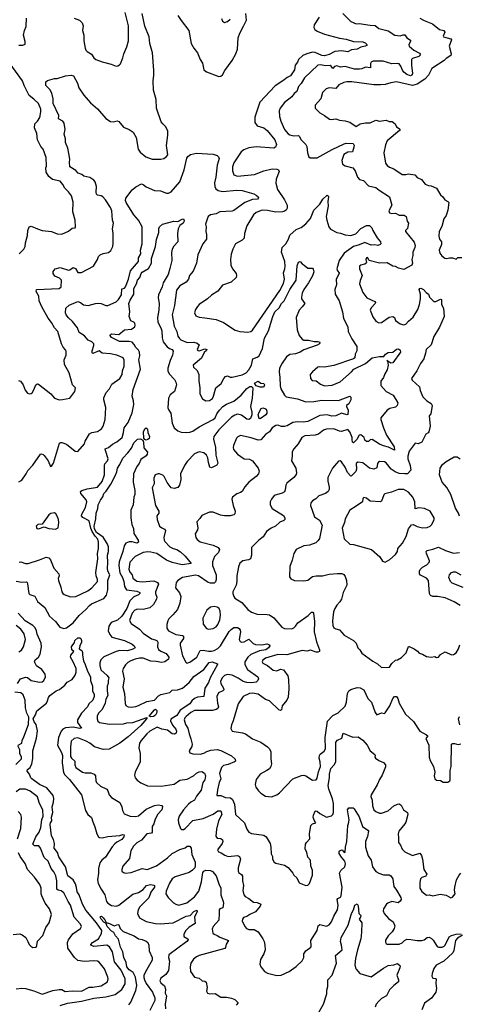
# Model space of a CAD drawing. Extents: x 1690054 to 1842981, y 782881 to 914114.
# Tile 634 of 656: x 1800333 to 1805038, y 886014 to 896539. Entities that reach past the tile are written whole.
import ezdxf

# ---------------------------------------------------------------- set-up
doc = ezdxf.new("R2010")
doc.units = 0

msp = doc.modelspace()

# ---------------------------------------------------------------- linework, layer by layer
at = {"layer": '0CON10XD'}
for points in [[(1800325, 896268), (1800365, 896268), (1800391, 896279), (1800392, 896305), (1800373, 896375), (1800384, 896425), (1800401, 896465), (1800405, 896555)], [(1800631, 895891), (1800705, 895910), (1800735, 895911), (1800825, 895939), (1800885, 895947), (1800910, 895940), (1800951, 895861), (1800965, 895810), (1801021, 895731), (1801091, 895651), (1801164, 895585), (1801255, 895484), (1801305, 895452), (1801335, 895449), (1801375, 895457), (1801395, 895452), (1801445, 895390), (1801505, 895366), (1801547, 895337), (1801580, 895280), (1801600, 895155), (1801621, 895125), (1801682, 895072), (1801752, 895048), (1801845, 895048), (1801876, 895054), (1801904, 895076), (1801917, 895095), (1801903, 895193), (1801919, 895305), (1801917, 895347), (1801897, 895395), (1801864, 895425), (1801848, 895448), (1801798, 895595), (1801793, 895685), (1801765, 895785), (1801760, 895885), (1801770, 895945), (1801770, 895995), (1801754, 896184), (1801724, 896284), (1801720, 896355), (1801671, 896471), (1801645, 896605)], [(1800915, 896554), (1800974, 896534), (1801003, 896505), (1801014, 896475), (1801006, 896425), (1801018, 896375), (1801019, 896315), (1801032, 896235), (1801041, 896215), (1801055, 896199), (1801100, 896170), (1801125, 896133), (1801147, 896115), (1801215, 896089), (1801312, 896065), (1801365, 896044), (1801384, 896046), (1801402, 896058), (1801412, 896068), (1801437, 896133), (1801446, 896174), (1801479, 896251), (1801498, 896315), (1801497, 896475), (1801461, 896615)], [(1802026, 896585), (1802060, 896530), (1802144, 896424), (1802169, 896285), (1802195, 896236), (1802236, 896185), (1802264, 896114), (1802288, 896075), (1802302, 896005), (1802332, 895982), (1802465, 895931), (1802485, 895934), (1802505, 895951), (1802528, 895995), (1802605, 896104), (1802646, 896175), (1802662, 896225), (1802671, 896345), (1802689, 896395), (1802729, 896471), (1802760, 896535), (1802754, 896605)], [(1803536, 896565), (1803484, 896485), (1803479, 896455), (1803491, 896435), (1803516, 896415), (1803593, 896383), (1803755, 896343), (1803825, 896332), (1803905, 896308), (1804005, 896302), (1804031, 896291), (1804047, 896273), (1804048, 896265), (1804031, 896255), (1803985, 896245), (1803945, 896224), (1803885, 896217), (1803845, 896196), (1803775, 896207), (1803705, 896198), (1803645, 896169), (1803596, 896154), (1803565, 896156), (1803495, 896187), (1803465, 896192), (1803405, 896176), (1803364, 896155), (1803318, 896115), (1803306, 896084), (1803282, 896055), (1803273, 896005), (1803230, 895940), (1803195, 895922), (1803158, 895892), (1803067, 895833), (1802904, 895656), (1802851, 895499), (1802850, 895440), (1802876, 895405), (1802945, 895385), (1802981, 895355), (1803064, 895255), (1803080, 895205), (1803072, 895178), (1803053, 895167), (1802865, 895181), (1802785, 895169), (1802731, 895149), (1802703, 895127), (1802625, 895010), (1802612, 894965), (1802609, 894925), (1802625, 894880), (1802665, 894866), (1802845, 894885), (1802945, 894922), (1803035, 894946), (1803083, 894943), (1803103, 894935), (1803111, 894915), (1803076, 894835), (1803073, 894793), (1803093, 894725), (1803168, 894615), (1803195, 894555), (1803195, 894525), (1803186, 894505), (1803165, 894491), (1803145, 894486), (1803075, 894482), (1802985, 894500), (1802928, 894502), (1802863, 894477), (1802834, 894455), (1802764, 894335), (1802738, 894255), (1802734, 894205), (1802715, 894182), (1802643, 894145), (1802614, 894085), (1802597, 894033), (1802588, 893975), (1802592, 893915), (1802610, 893875), (1802651, 893825), (1802654, 893805), (1802648, 893785), (1802595, 893734), (1802505, 893700), (1802455, 893639), (1802387, 893595), (1802344, 893556), (1802253, 893495), (1802234, 893475), (1802215, 893442), (1802204, 893405), (1802218, 893375), (1802255, 893360), (1802315, 893351), (1802435, 893336), (1802515, 893304), (1802640, 893220), (1802690, 893205), (1802775, 893199), (1802805, 893206), (1802825, 893219), (1803115, 893645), (1803155, 893720), (1803166, 893765), (1803157, 893835), (1803171, 893875), (1803174, 893904), (1803170, 893955), (1803136, 894055), (1803142, 894105), (1803182, 894145), (1803210, 894195), (1803224, 894235), (1803291, 894295), (1803345, 894318), (1803394, 894356), (1803446, 894415), (1803479, 894505), (1803544, 894566), (1803578, 894622), (1803625, 894663), (1803635, 894658), (1803637, 894647), (1803631, 894595), (1803633, 894545), (1803613, 894435), (1803619, 894395), (1803641, 894325), (1803660, 894300), (1803725, 894264), (1803767, 894257), (1803815, 894239), (1803875, 894232), (1803929, 894251), (1803985, 894306), (1804045, 894341), (1804075, 894340), (1804101, 894315), (1804111, 894285), (1804157, 894207), (1804194, 894165), (1804198, 894145), (1804192, 894138), (1804165, 894127), (1804135, 894132), (1804095, 894129), (1804025, 894159), (1803965, 894131), (1803905, 894114), (1803804, 894045), (1803750, 893965), (1803727, 893875), (1803733, 893855), (1803753, 893835), (1803753, 893825), (1803720, 893765), (1803724, 893705), (1803704, 893654), (1803708, 893605), (1803751, 893535), (1803787, 893415), (1803798, 893345), (1803843, 893255), (1803848, 893205), (1803887, 893127), (1803940, 893045), (1803942, 892998), (1803924, 892965), (1803918, 892925), (1803906, 892914), (1803693, 892843), (1803595, 892824), (1803545, 892830), (1803525, 892824), (1803465, 892776), (1803440, 892745), (1803444, 892705), (1803464, 892684), (1803505, 892679), (1803553, 892643), (1803595, 892627), (1803675, 892631), (1803761, 892669), (1803885, 892776), (1803907, 892803), (1804032, 892865), (1804105, 892924), (1804185, 892939), (1804230, 892940), (1804248, 892965), (1804275, 892982), (1804325, 892986), (1804365, 893016), (1804385, 893020), (1804406, 893006), (1804408, 892985), (1804325, 892873), (1804305, 892869), (1804263, 892897), (1804270, 892890), (1804276, 892845), (1804265, 892796), (1804240, 892755), (1804225, 892715), (1804198, 892675), (1804199, 892629), (1804255, 892566), (1804330, 892525), (1804379, 892445), (1804371, 892415), (1804355, 892397), (1804295, 892384), (1804266, 892365), (1804199, 892285), (1804199, 892265), (1804225, 892175), (1804258, 892098), (1804342, 891975), (1804345, 891937), (1804279, 891969), (1804225, 891983), (1804185, 892002), (1804105, 892051), (1804085, 892049), (1804065, 892029), (1804045, 892031), (1804028, 892045), (1804019, 892075), (1803985, 892101), (1803965, 892099), (1803939, 892051), (1803905, 892017), (1803893, 892023), (1803891, 892051), (1803890, 892075), (1803867, 892135), (1803845, 892159), (1803775, 892139), (1803755, 892142), (1803695, 892166), (1803615, 892162), (1803585, 892150), (1803532, 892108), (1803495, 892099), (1803385, 892091), (1803351, 892075), (1803314, 892005), (1803265, 891952), (1803249, 891921), (1803250, 891875), (1803240, 891825), (1803289, 891745), (1803296, 891695), (1803292, 891678), (1803265, 891646), (1803192, 891585), (1803180, 891565), (1803174, 891515), (1803165, 891492), (1803142, 891478), (1803057, 891453), (1803026, 891415), (1803014, 891385), (1803013, 891355), (1803034, 891315), (1803155, 891239), (1803171, 891215), (1803170, 891195), (1803159, 891185), (1803115, 891169), (1803072, 891125), (1803025, 891104), (1802975, 891068), (1802940, 891010), (1802891, 890975), (1802814, 890896), (1802813, 890815), (1802802, 890778), (1802783, 890767), (1802722, 890755), (1802690, 890730), (1802675, 890690), (1802656, 890595), (1802656, 890534), (1802649, 890495), (1802614, 890425), (1802614, 890406), (1802625, 890372), (1802637, 890357), (1802709, 890309), (1802775, 890234), (1802813, 890205), (1802875, 890184), (1802983, 890183), (1803007, 890177), (1803054, 890144), (1803137, 890047), (1803165, 890032), (1803245, 890028), (1803265, 890038), (1803283, 890057), (1803309, 890091), (1803420, 890170), (1803455, 890206), (1803470, 890205), (1803476, 890195), (1803487, 890105), (1803485, 889995), (1803509, 889889), (1803540, 889805), (1803540, 889785), (1803525, 889778), (1803505, 889780), (1803445, 889800), (1803405, 889791), (1803355, 889796), (1803190, 889750), (1803095, 889752), (1802965, 889716), (1802935, 889692), (1802928, 889675), (1802935, 889662), (1802984, 889635), (1803046, 889586), (1803085, 889579), (1803125, 889596), (1803155, 889588), (1803201, 889525), (1803209, 889485)], [(1802491, 896551), (1802505, 896522), (1802525, 896508), (1802555, 896519), (1802585, 896544)], [(1803791, 896605), (1803875, 896519), (1803935, 896496), (1803965, 896499), (1804085, 896482), (1804136, 896476), (1804175, 896446), (1804275, 896422), (1804346, 896375), (1804405, 896367), (1804435, 896378), (1804455, 896378), (1804477, 896347), (1804515, 896322), (1804515, 896308), (1804498, 896275), (1804502, 896255), (1804551, 896215), (1804610, 896180), (1804622, 896165), (1804604, 896145), (1804538, 896125), (1804527, 896115), (1804525, 896055), (1804536, 895965), (1804528, 895945), (1804515, 895940), (1804475, 895955), (1804445, 895978), (1804429, 895999), (1804413, 896043), (1804395, 896069), (1804375, 896072), (1804316, 896066), (1804222, 896095), (1804115, 896097), (1804095, 896085), (1804088, 896072), (1804086, 896025), (1804035, 896033), (1803995, 896014), (1803971, 896011), (1803915, 896012), (1803815, 896040), (1803765, 896031), (1803725, 896045), (1803702, 896038), (1803685, 896016), (1803665, 896044), (1803655, 896048), (1803605, 896047), (1803553, 896057), (1803525, 896054), (1803382, 895918), (1803345, 895856), (1803317, 895825), (1803297, 895773), (1803269, 895751), (1803244, 895715), (1803166, 895655), (1803119, 895595), (1803110, 895565), (1803114, 895505), (1803126, 895455), (1803166, 895365), (1803205, 895320), (1803225, 895307), (1803265, 895298), (1803315, 895301), (1803325, 895293), (1803346, 895255), (1803394, 895205), (1803404, 895185), (1803414, 895115), (1803428, 895075), (1803442, 895062), (1803515, 895064), (1803678, 895152), (1803805, 895212), (1803825, 895218), (1803900, 895215), (1803911, 895195), (1803910, 895175), (1803893, 895127), (1803845, 895124), (1803800, 895100), (1803781, 895035), (1803789, 894995), (1803816, 894976), (1803897, 894957), (1803923, 894923), (1803947, 894857), (1803970, 894830), (1804011, 894821), (1804065, 894763), (1804145, 894746), (1804178, 894718), (1804291, 894645), (1804314, 894555), (1804282, 894495), (1804291, 894475), (1804315, 894466), (1804355, 894470), (1804395, 894450), (1804449, 894449), (1804470, 894435), (1804480, 894385), (1804494, 894365), (1804482, 894309), (1804460, 894285), (1804460, 894275), (1804555, 894160), (1804565, 894125), (1804563, 894105), (1804541, 894055), (1804541, 894019), (1804529, 893975), (1804536, 893935), (1804530, 893915), (1804445, 893868), (1804385, 893884), (1804355, 893902), (1804325, 893906), (1804265, 893939), (1804185, 893938), (1804074, 893964), (1804055, 893996), (1804045, 893993), (1804036, 893975), (1804043, 893945), (1804040, 893935), (1804028, 893925), (1803985, 893916), (1803971, 893905), (1803968, 893875), (1803997, 893805), (1803977, 893753), (1803971, 893715), (1804006, 893625), (1804047, 893567), (1804132, 893528), (1804140, 893515), (1804136, 893505), (1804095, 893459), (1804084, 893435), (1804112, 893362), (1804145, 893316), (1804175, 893300), (1804205, 893302), (1804285, 893360), (1804325, 893368), (1804345, 893355), (1804355, 893325), (1804405, 893287), (1804445, 893279), (1804466, 893284), (1804493, 893317), (1804545, 893359), (1804595, 893443), (1804613, 893495), (1804622, 893555), (1804622, 893605), (1804608, 893655), (1804614, 893666), (1804625, 893670), (1804655, 893654), (1804682, 893622), (1804707, 893605), (1804720, 893575), (1804765, 893527), (1804785, 893527), (1804835, 893552), (1804845, 893550), (1804848, 893495), (1804868, 893455), (1804876, 893365), (1804826, 893254), (1804765, 893153), (1804736, 893064), (1804681, 893015), (1804676, 892975), (1804657, 892915), (1804622, 892865), (1804584, 892786), (1804526, 892705), (1804533, 892685), (1804612, 892615), (1804619, 892575), (1804648, 892508), (1804691, 892465), (1804735, 892435), (1804748, 892415), (1804734, 892326), (1804714, 892305), (1804724, 892195), (1804711, 892135), (1804705, 892122), (1804680, 892110), (1804636, 892024), (1804596, 892004), (1804565, 892012), (1804502, 891928), (1804487, 891875), (1804485, 891845), (1804510, 891775), (1804519, 891725), (1804484, 891686), (1804455, 891684), (1804395, 891689), (1804350, 891705), (1804309, 891735), (1804255, 891801), (1804235, 891814), (1804185, 891816), (1804171, 891809), (1804163, 891797), (1804155, 891749), (1804124, 891736), (1804076, 891746), (1804005, 891803), (1803952, 891808), (1803935, 891795), (1803937, 891735), (1803931, 891709), (1803885, 891662), (1803875, 891661), (1803840, 891700), (1803815, 891756), (1803775, 891812), (1803764, 891824), (1803745, 891822), (1803679, 891745), (1803632, 891645), (1803629, 891605), (1803644, 891544), (1803643, 891517), (1803635, 891496), (1803607, 891473), (1803535, 891451), (1803502, 891418), (1803465, 891397), (1803447, 891375), (1803444, 891345), (1803489, 891225), (1803540, 891190), (1803569, 891135), (1803542, 890995), (1803528, 890971), (1803501, 890949), (1803435, 890924), (1803374, 890916), (1803290, 890875), (1803267, 890835), (1803249, 890761), (1803224, 890695), (1803221, 890585), (1803235, 890563), (1803274, 890544), (1803375, 890540), (1803415, 890550), (1803465, 890587), (1803504, 890596), (1803575, 890594), (1803645, 890612), (1803735, 890620), (1803779, 890619), (1803800, 890610), (1803815, 890588), (1803830, 890545), (1803832, 890495), (1803794, 890415), (1803776, 890345), (1803759, 890315), (1803725, 890280), (1803704, 890245), (1803692, 890208), (1803680, 890115), (1803684, 890065), (1803695, 890038), (1803715, 890027), (1803757, 890017), (1803805, 889959), (1803905, 889902), (1803932, 889875), (1803952, 889825), (1803972, 889805), (1803995, 889768), (1804111, 889681), (1804161, 889655), (1804205, 889616), (1804290, 889620), (1804315, 889656), (1804355, 889692), (1804375, 889696), (1804418, 889722), (1804467, 889773), (1804495, 889838), (1804501, 889839), (1804555, 889816), (1804590, 889790), (1804607, 889767), (1804645, 889759), (1804685, 889733), (1804735, 889726), (1804775, 889731), (1804795, 889721), (1804814, 889726), (1804835, 889752), (1804885, 889781), (1804955, 889751), (1804975, 889753), (1805005, 889772), (1805028, 889815), (1805042, 889858)], [(1804615, 896554), (1804661, 896531), (1804749, 896495), (1804825, 896434), (1804873, 896423), (1804884, 896405), (1804863, 896365), (1804867, 896357), (1804945, 896336), (1804952, 896325), (1804927, 896255), (1804951, 896175), (1804946, 896155), (1804896, 896125), (1804876, 896104), (1804742, 896018), (1804709, 895945), (1804668, 895905), (1804585, 895850), (1804535, 895836), (1804366, 895874), (1804305, 895866), (1804245, 895846), (1804195, 895842), (1804123, 895843), (1803886, 895874), (1803835, 895875), (1803802, 895868), (1803748, 895842), (1803715, 895804), (1803645, 895812), (1803611, 895799), (1803575, 895760), (1803554, 895695), (1803496, 895625), (1803495, 895592), (1803544, 895544), (1803596, 895516), (1803648, 895475), (1803665, 895471), (1803715, 895479), (1803755, 895466), (1803815, 895459), (1803865, 895444), (1803935, 895399), (1803975, 895425), (1804035, 895438), (1804085, 895436), (1804145, 895464), (1804185, 895453), (1804254, 895464), (1804285, 895450), (1804320, 895450), (1804350, 895425), (1804364, 895395), (1804395, 895378), (1804403, 895365), (1804399, 895355), (1804266, 895245), (1804248, 895202), (1804229, 895115), (1804247, 895005), (1804265, 894980), (1804292, 894962), (1804335, 894946), (1804425, 894886), (1804465, 894884), (1804495, 894892), (1804560, 894880), (1804585, 894854), (1804631, 894831), (1804672, 894782), (1804707, 894767), (1804735, 894764), (1804795, 894737), (1804836, 894666), (1804862, 894645), (1804882, 894615), (1804916, 894596), (1804924, 894585), (1804916, 894505), (1804896, 894445), (1804872, 894409), (1804850, 894330), (1804820, 894275), (1804819, 894225), (1804824, 894195), (1804846, 894164), (1804846, 894135), (1804822, 894075), (1804828, 894045), (1804851, 894015), (1804882, 893992), (1804905, 893988), (1804933, 893993), (1804965, 893993), (1805005, 893978), (1805023, 893997), (1805065, 893999)], [(1800327, 894035), (1800378, 894085), (1800391, 894115), (1800396, 894155), (1800416, 894234), (1800421, 894285), (1800436, 894324), (1800455, 894334), (1800525, 894305), (1800575, 894286), (1800675, 894274), (1800735, 894251), (1800785, 894247), (1800855, 894279), (1800895, 894310), (1800925, 894313), (1800930, 894325), (1800926, 894395), (1800903, 894485), (1800905, 894590), (1800886, 894655), (1800855, 894699), (1800815, 894737), (1800796, 894776), (1800765, 894812), (1800685, 894831), (1800644, 894864), (1800615, 894910), (1800613, 894955), (1800620, 894975), (1800616, 895065), (1800584, 895154), (1800560, 895185), (1800524, 895254), (1800516, 895324), (1800492, 895385), (1800495, 895425), (1800524, 895455), (1800548, 895495), (1800561, 895555), (1800558, 895582), (1800535, 895644), (1800485, 895691), (1800435, 895728), (1800381, 895835), (1800364, 895885), (1800185, 896131)], [(1800322, 892682), (1800343, 892675), (1800370, 892635), (1800390, 892580), (1800415, 892548), (1800435, 892540), (1800457, 892543), (1800465, 892550), (1800486, 892584), (1800505, 892638), (1800524, 892646), (1800535, 892643), (1800665, 892540), (1800706, 892495), (1800755, 892476), (1800792, 892478), (1800868, 892495), (1800922, 892565), (1800930, 892605), (1800898, 892638), (1800864, 892765), (1800811, 892855), (1800809, 892905), (1800832, 892955), (1800830, 892995), (1800822, 893012), (1800798, 893038), (1800780, 893075), (1800741, 893205), (1800707, 893247), (1800675, 893303), (1800638, 893348), (1800569, 893469), (1800540, 893535), (1800537, 893585), (1800509, 893635), (1800513, 893655), (1800755, 893666), (1800777, 893683), (1800780, 893755), (1800758, 893775), (1800709, 893799), (1800691, 893825), (1800691, 893849), (1800711, 893875), (1800765, 893890), (1800855, 893862), (1800868, 893865), (1800905, 893891), (1800929, 893879), (1800955, 893838), (1800995, 893838), (1801124, 893905), (1801166, 893975), (1801175, 894007), (1801195, 894026), (1801225, 894040), (1801285, 894052), (1801308, 894072), (1801328, 894115), (1801334, 894146), (1801334, 894255), (1801326, 894305), (1801338, 894365), (1801326, 894396), (1801318, 894495), (1801305, 894533), (1801252, 894615), (1801224, 894645), (1801205, 894658), (1801165, 894663), (1801155, 894674), (1801151, 894695), (1801155, 894755), (1801139, 894805), (1801126, 894825), (1801085, 894852), (1801019, 894865), (1800997, 894885), (1800960, 894900), (1800935, 894926), (1800868, 894965), (1800865, 895015), (1800870, 895045), (1800863, 895093), (1800848, 895165), (1800823, 895225), (1800822, 895265), (1800810, 895315), (1800819, 895365), (1800808, 895435), (1800795, 895455), (1800749, 895479), (1800753, 895515), (1800692, 895642), (1800693, 895695), (1800678, 895755), (1800655, 895794), (1800614, 895835), (1800612, 895875), (1800631, 895891)], [(1800325, 891598), (1800355, 891618), (1800402, 891685), (1800419, 891721), (1800475, 891776), (1800556, 891894), (1800565, 891897), (1800585, 891890), (1800595, 891880), (1800638, 891825), (1800663, 891763), (1800675, 891768), (1800695, 891798), (1800759, 892011), (1800775, 892021), (1800785, 892019), (1800835, 892002), (1800925, 891927), (1800955, 891922), (1801026, 892004), (1801034, 892035), (1801079, 892111), (1801105, 892127), (1801165, 892136), (1801207, 892165), (1801227, 892193), (1801249, 892265), (1801256, 892395), (1801234, 892475), (1801234, 892496), (1801259, 892555), (1801295, 892595), (1801318, 892642), (1801406, 892705), (1801428, 892745), (1801433, 892785), (1801450, 892835), (1801451, 892901), (1801440, 892925), (1801372, 892952), (1801305, 892969), (1801215, 892976), (1801185, 893000), (1801115, 892970), (1801107, 892977), (1801109, 892999), (1801127, 893055), (1801127, 893075), (1801104, 893095), (1801065, 893115), (1801025, 893160), (1800968, 893195), (1800951, 893245), (1800898, 893315), (1800855, 893351), (1800832, 893385), (1800825, 893406), (1800828, 893455), (1800861, 893489), (1800955, 893527), (1800985, 893518), (1801015, 893490), (1801065, 893483), (1801145, 893506), (1801175, 893508), (1801205, 893506), (1801254, 893486), (1801275, 893484), (1801365, 893524), (1801390, 893550), (1801422, 893598), (1801425, 893661), (1801455, 893670), (1801465, 893684), (1801499, 893765), (1801520, 893855), (1801605, 893955), (1801605, 893995), (1801628, 894035), (1801625, 894075), (1801645, 894145), (1801642, 894325), (1801604, 894395), (1801555, 894454), (1801474, 894585), (1801467, 894605), (1801470, 894630), (1801538, 894722), (1801576, 894754), (1801635, 894784), (1801655, 894779), (1801685, 894753), (1801775, 894712), (1801840, 894710), (1801905, 894684), (1801925, 894684), (1801955, 894698), (1802047, 894805), (1802093, 894935), (1802122, 895058), (1802132, 895078), (1802161, 895099), (1802225, 895113), (1802403, 895103), (1802446, 895086), (1802460, 895075), (1802466, 895055), (1802447, 894985), (1802432, 894855), (1802417, 894795), (1802422, 894755), (1802432, 894732), (1802456, 894715), (1802505, 894702), (1802655, 894716), (1802715, 894715), (1802838, 894678), (1802865, 894664), (1802884, 894645), (1802889, 894635), (1802878, 894622), (1802825, 894617), (1802744, 894586), (1802625, 894500), (1802605, 894491), (1802475, 894486), (1802435, 894465), (1802375, 894452), (1802351, 894435), (1802341, 894419), (1802322, 894355), (1802328, 894325), (1802324, 894274), (1802332, 894242), (1802331, 894195), (1802293, 894145), (1802238, 894025), (1802226, 893935), (1802188, 893852), (1802151, 893805), (1802140, 893765), (1802114, 893735), (1802045, 893695), (1802011, 893649), (1801989, 893485), (1801965, 893385), (1801985, 893265), (1802013, 893205), (1802025, 893155), (1802042, 893132), (1802059, 893119), (1802125, 893089), (1802195, 893093), (1802233, 893083), (1802252, 893065), (1802233, 893015), (1802240, 893005), (1802255, 893001), (1802315, 893021), (1802334, 893015), (1802333, 893005), (1802307, 892983), (1802278, 892922), (1802188, 892845), (1802193, 892825), (1802231, 892791), (1802249, 892745), (1802250, 892680), (1802262, 892605), (1802260, 892540), (1802290, 892485), (1802326, 892466), (1802365, 892470), (1802395, 892490), (1802408, 892515), (1802431, 892605), (1802489, 892651), (1802516, 892705), (1802535, 892727), (1802555, 892731), (1802585, 892718), (1802605, 892718), (1802715, 892744), (1802755, 892764), (1802785, 892798), (1802812, 892845), (1802829, 892915), (1802875, 892931), (1802895, 892946), (1802932, 893025), (1802952, 893135), (1802997, 893215), (1803041, 893365), (1803064, 893415), (1803109, 893461), (1803136, 893505), (1803164, 893535), (1803225, 893655), (1803291, 893755), (1803303, 893907), (1803315, 893946), (1803336, 893956), (1803355, 893929), (1803377, 893917), (1803415, 893883), (1803465, 893882), (1803474, 893874), (1803480, 893845), (1803468, 893801), (1803425, 893725), (1803375, 893655), (1803355, 893615), (1803348, 893575), (1803350, 893555), (1803386, 893505), (1803355, 893469), (1803325, 893434), (1803291, 893355), (1803303, 893225), (1803323, 893165), (1803354, 893125), (1803375, 893115), (1803425, 893113), (1803485, 893099), (1803525, 893101), (1803541, 893095), (1803546, 893085), (1803541, 893075), (1803515, 893061), (1803375, 893011), (1803336, 892984), (1803285, 892969), (1803225, 892960), (1803188, 892935), (1803141, 892869), (1803112, 892815), (1803109, 892775), (1803118, 892715), (1803120, 892625), (1803128, 892595), (1803167, 892525), (1803185, 892508), (1803306, 892486), (1803395, 892453), (1803482, 892458), (1803565, 892471), (1803745, 892469), (1803866, 892516), (1803878, 892505), (1803878, 892475), (1803855, 892432), (1803831, 892415), (1803829, 892405), (1803848, 892365), (1803845, 892320), (1803835, 892317), (1803776, 892334), (1803715, 892304), (1803673, 892303), (1803625, 892315), (1803545, 892310), (1803417, 892243), (1803365, 892237), (1803305, 892240), (1803255, 892232), (1803195, 892198), (1803168, 892192), (1803135, 892192), (1803095, 892205), (1803075, 892203), (1803034, 892175), (1803006, 892134), (1802964, 892106), (1802915, 892047), (1802886, 892044), (1802811, 892071), (1802695, 892096), (1802668, 892082), (1802653, 892067), (1802621, 891989), (1802618, 891965), (1802622, 891945), (1802665, 891896), (1802734, 891845), (1802792, 891842), (1802823, 891823), (1802886, 891745), (1802896, 891715), (1802887, 891685), (1802864, 891655), (1802785, 891596), (1802742, 891545), (1802713, 891497), (1802695, 891484), (1802655, 891470), (1802610, 891435), (1802604, 891415), (1802616, 891345), (1802639, 891285), (1802634, 891256), (1802624, 891246), (1802584, 891236), (1802524, 891236), (1802483, 891243), (1802405, 891276), (1802364, 891276), (1802282, 891238), (1802262, 891208)], [(1801538, 892338), (1801554, 892425), (1801552, 892465), (1801538, 892515), (1801546, 892585), (1801627, 892803), (1801609, 892905), (1801617, 892945), (1801616, 892986), (1801606, 893006), (1801576, 893035), (1801559, 893069), (1801535, 893092), (1801505, 893099), (1801401, 893101), (1801315, 893143), (1801300, 893165), (1801304, 893176), (1801315, 893181), (1801394, 893176), (1801455, 893223), (1801529, 893231), (1801564, 893255), (1801569, 893275), (1801565, 893295), (1801556, 893306), (1801521, 893321), (1801504, 893365), (1801512, 893415), (1801501, 893505), (1801515, 893542), (1801556, 893605), (1801554, 893666), (1801583, 893715), (1801593, 893755), (1801618, 893785), (1801633, 893825), (1801645, 893839), (1801710, 893880), (1801744, 893935), (1801745, 893988), (1801787, 894115), (1801798, 894188), (1801821, 894265), (1801822, 894308), (1801829, 894325), (1801860, 894355), (1801984, 894386), (1802025, 894382), (1802073, 894407), (1802085, 894410), (1802090, 894405), (1802092, 894385), (1802082, 894365), (1802045, 894338), (1802029, 894305), (1802022, 894255), (1802026, 894165), (1801983, 894117), (1801966, 894085), (1801958, 894052), (1801961, 893965), (1801940, 893880), (1801923, 893815), (1801868, 893725), (1801858, 893685), (1801820, 893600), (1801815, 893565), (1801824, 893505), (1801823, 893435), (1801808, 893355), (1801813, 893305), (1801845, 893245), (1801854, 893215), (1801857, 893137), (1801870, 893095), (1801912, 893042), (1801935, 893024), (1801965, 893013), (1801974, 892995), (1801970, 892955), (1801944, 892896), (1801920, 892815), (1801919, 892785), (1801931, 892755), (1801988, 892695), (1802004, 892665), (1802010, 892635), (1801988, 892565), (1801942, 892528), (1801925, 892495), (1801919, 892389), (1801929, 892365), (1801951, 892335), (1801966, 892226), (1801987, 892175), (1802026, 892146), (1802061, 892131), (1802115, 892126), (1802155, 892131), (1802185, 892142), (1802253, 892187), (1802405, 892264), (1802425, 892285), (1802442, 892325), (1802470, 892365), (1802508, 892405), (1802545, 892429), (1802625, 892460), (1802702, 892525), (1802765, 892596), (1802795, 892618), (1802815, 892620), (1802828, 892605), (1802826, 892545), (1802822, 892495), (1802802, 892405), (1802817, 892345), (1802817, 892315), (1802802, 892278), (1802785, 892264), (1802765, 892271), (1802708, 892312), (1802665, 892321), (1802635, 892313), (1802598, 892292), (1802465, 892154), (1802412, 892085), (1802406, 892054), (1802429, 891965), (1802432, 891885), (1802452, 891798), (1802444, 891776), (1802385, 891749), (1802368, 891755), (1802353, 891805), (1802347, 891855), (1802333, 891885), (1802305, 891909), (1802255, 891921), (1802203, 891897), (1802125, 891816), (1802096, 891775), (1802053, 891685), (1802057, 891623), (1802044, 891565), (1802025, 891539), (1801985, 891529), (1801955, 891534), (1801912, 891592), (1801879, 891655), (1801865, 891670), (1801830, 891685), (1801815, 891686), (1801783, 891675), (1801770, 891640), (1801772, 891578), (1801751, 891535), (1801787, 891345), (1801823, 891285), (1801821, 891265), (1801799, 891235), (1801803, 891195), (1801829, 891125), (1801855, 891106), (1801884, 891094), (1801895, 891078), (1801875, 891005), (1801878, 890975), (1801885, 890960), (1801939, 890905), (1801975, 890885), (1802015, 890876), (1802055, 890851), (1802104, 890804), (1802167, 890725), (1802073, 890713), (1801965, 890736), (1801905, 890763), (1801799, 890835), (1801735, 890848), (1801705, 890851), (1801655, 890844), (1801567, 890803), (1801510, 890740), (1801502, 890665), (1801513, 890635), (1801536, 890605), (1801545, 890568), (1801585, 890539), (1801645, 890529), (1801770, 890540), (1801809, 890525), (1801817, 890505), (1801785, 890425), (1801785, 890405), (1801802, 890365), (1801798, 890345), (1801765, 890288), (1801725, 890254), (1801655, 890236), (1801595, 890239), (1801564, 890226), (1801535, 890195), (1801508, 890118), (1801526, 890085), (1801615, 890023), (1801655, 889980), (1801745, 889920), (1801782, 889912), (1801805, 889899), (1801812, 889885), (1801807, 889837), (1801818, 889808), (1801845, 889789), (1801899, 889765), (1801928, 889725), (1801924, 889705), (1801885, 889676), (1801855, 889667), (1801795, 889680), (1801735, 889683), (1801655, 889714), (1801616, 889714), (1801569, 889705), (1801523, 889687), (1801492, 889668), (1801466, 889644), (1801442, 889605), (1801433, 889575), (1801451, 889495), (1801438, 889405), (1801454, 889335), (1801460, 889230), (1801470, 889210), (1801495, 889194), (1801525, 889191), (1801575, 889198), (1801605, 889207), (1801695, 889251), (1801775, 889266), (1801818, 889312), (1801843, 889327), (1801941, 889349), (1801965, 889372), (1802023, 889375), (1802075, 889395), (1802145, 889455), (1802195, 889520), (1802305, 889595), (1802362, 889668), (1802394, 889674), (1802450, 889655), (1802450, 889645), (1802371, 889505), (1802355, 889455), (1802313, 889395), (1802304, 889306), (1802235, 889298), (1802205, 889283), (1802175, 889257), (1802153, 889225), (1802052, 889158), (1802015, 889101), (1801949, 889061), (1801946, 889045), (1801967, 888997), (1802003, 888955), (1802011, 888935), (1802006, 888914), (1801988, 888902), (1801965, 888905), (1801914, 888945), (1801855, 888955), (1801805, 888976), (1801725, 888935), (1801695, 888905), (1801632, 888835), (1801615, 888805), (1801609, 888755), (1801624, 888695), (1801624, 888606), (1801569, 888495), (1801561, 888465), (1801568, 888435), (1801590, 888410), (1801631, 888381), (1801701, 888351), (1801848, 888348), (1801985, 888368), (1802045, 888411), (1802125, 888420), (1802193, 888457), (1802225, 888486), (1802255, 888499), (1802282, 888502), (1802312, 888485), (1802322, 888455), (1802315, 888415), (1802294, 888386), (1802275, 888305), (1802225, 888241), (1802205, 888196), (1802163, 888175), (1802138, 888155), (1802086, 888095), (1802040, 888025), (1802028, 887985), (1802031, 887955), (1802055, 887892), (1802065, 887883), (1802085, 887882), (1802105, 887894), (1802185, 887980), (1802295, 888000), (1802405, 888046), (1802455, 888081), (1802485, 888083), (1802495, 888045), (1802460, 887975), (1802440, 887885), (1802433, 887813), (1802445, 887789), (1802485, 887786), (1802505, 887773), (1802507, 887755), (1802500, 887735), (1802449, 887665), (1802460, 887645), (1802490, 887635), (1802528, 887608), (1802565, 887596), (1802665, 887606), (1802684, 887595), (1802696, 887565), (1802672, 887475), (1802671, 887441), (1802676, 887425), (1802705, 887402), (1802716, 887385), (1802717, 887335), (1802729, 887285), (1802722, 887232), (1802732, 887185), (1802747, 887167), (1802786, 887146), (1802835, 887107), (1802875, 887103), (1802912, 887085), (1802906, 887065), (1802856, 887004), (1802795, 886976), (1802765, 886954), (1802728, 886942), (1802716, 886925), (1802714, 886905), (1802741, 886845), (1802760, 886825), (1802785, 886814), (1802843, 886813), (1802885, 886789), (1802936, 886716), (1802949, 886685), (1802958, 886648), (1802960, 886595), (1802946, 886555), (1802910, 886495), (1802903, 886445), (1802912, 886415), (1802930, 886395), (1802954, 886364), (1802985, 886348), (1803085, 886323), (1803130, 886325), (1803215, 886364), (1803292, 886418), (1803355, 886478), (1803372, 886515), (1803373, 886555), (1803394, 886586), (1803448, 886625), (1803452, 886635), (1803448, 886695), (1803516, 886805), (1803526, 886855), (1803545, 886867), (1803615, 886849), (1803645, 886865), (1803671, 886895), (1803696, 886955), (1803734, 887025), (1803740, 887075), (1803732, 887135), (1803738, 887145), (1803765, 887161), (1803774, 887175), (1803783, 887267), (1803755, 887415), (1803770, 887445), (1803811, 887485), (1803820, 887515), (1803814, 887545), (1803775, 887588), (1803751, 887625), (1803750, 887645), (1803757, 887655), (1803785, 887664), (1803805, 887637), (1803815, 887640), (1803820, 887695), (1803834, 887755), (1803844, 887924), (1803853, 887947), (1803857, 887985), (1803841, 888095), (1803855, 888115), (1803900, 888115), (1803912, 888105), (1803965, 888018), (1804003, 887915), (1804059, 887875), (1804064, 887865), (1804055, 887808), (1804032, 887755), (1804034, 887694), (1804061, 887601), (1804093, 887555), (1804109, 887485), (1804144, 887435), (1804177, 887415), (1804225, 887400), (1804285, 887399), (1804305, 887388), (1804325, 887357), (1804329, 887325), (1804335, 887272), (1804364, 887235), (1804410, 887155), (1804414, 887135), (1804405, 887116), (1804382, 887098), (1804315, 887112), (1804271, 887095), (1804258, 887085), (1804227, 887035), (1804224, 887014), (1804232, 886985), (1804281, 886931), (1804331, 886895), (1804346, 886855), (1804340, 886825), (1804320, 886790), (1804275, 886747), (1804249, 886701), (1804247, 886677), (1804254, 886664), (1804266, 886656), (1804395, 886658), (1804425, 886671), (1804452, 886698), (1804475, 886709), (1804518, 886708), (1804585, 886696), (1804635, 886697), (1804660, 886705), (1804695, 886729), (1804715, 886733), (1804740, 886719), (1804759, 886699), (1804802, 886632), (1804816, 886626), (1804854, 886626), (1804875, 886635), (1804885, 886647), (1804929, 886735), (1804955, 886749), (1805005, 886763)], [(1802935, 892612), (1802905, 892613), (1802862, 892625), (1802847, 892655), (1802885, 892674), (1802915, 892654), (1802945, 892652), (1802954, 892635), (1802945, 892616), (1802935, 892612)], [(1800329, 890741), (1800345, 890744), (1800395, 890728), (1800425, 890728), (1800545, 890765), (1800615, 890793), (1800645, 890786), (1800661, 890765), (1800700, 890675), (1800751, 890615), (1800754, 890595), (1800744, 890565), (1800747, 890545), (1800774, 890475), (1800784, 890425), (1800795, 890407), (1800808, 890395), (1800875, 890369), (1800935, 890374), (1801064, 890435), (1801104, 890465), (1801166, 890535), (1801167, 890555), (1801151, 890595), (1801148, 890629), (1801171, 890775), (1801165, 890835), (1801176, 890885), (1801177, 890955), (1801169, 890985), (1801139, 891019), (1801109, 891069), (1801094, 891104), (1801075, 891184), (1801007, 891217), (1800995, 891235), (1800998, 891255), (1801036, 891325), (1801051, 891385), (1801046, 891406), (1800989, 891475), (1800983, 891495), (1800997, 891505), (1801055, 891523), (1801165, 891543), (1801216, 891604), (1801240, 891675), (1801239, 891775), (1801245, 891791), (1801273, 891825), (1801280, 891845), (1801250, 891935), (1801249, 891951), (1801282, 891968), (1801325, 892003), (1801374, 892026), (1801428, 892072), (1801444, 892125), (1801450, 892175), (1801493, 892235), (1801538, 892338)], [(1802905, 892272), (1802895, 892278), (1802886, 892315), (1802895, 892344), (1802916, 892385), (1802935, 892391), (1802958, 892385), (1802970, 892375), (1802978, 892355), (1802977, 892333), (1802968, 892315), (1802905, 892272)], [(1801685, 892046), (1801671, 892051), (1801660, 892065), (1801659, 892135), (1801671, 892165), (1801685, 892176), (1801702, 892162), (1801704, 892125), (1801722, 892085), (1801717, 892063), (1801705, 892051), (1801685, 892046)], [(1800296, 890536), (1800355, 890527), (1800405, 890530), (1800414, 890524), (1800418, 890508), (1800430, 890405), (1800442, 890395), (1800496, 890376), (1800525, 890319), (1800601, 890255), (1800652, 890162), (1800717, 890107), (1800764, 890045), (1800805, 890030), (1800835, 890039), (1800905, 890092), (1800970, 890170), (1801042, 890235), (1801081, 890279), (1801102, 890295), (1801235, 890352), (1801261, 890389), (1801276, 890445), (1801276, 890545), (1801299, 890605), (1801278, 890645), (1801273, 890675), (1801278, 890735), (1801273, 890815), (1801282, 890855), (1801282, 890905), (1801270, 890940), (1801228, 891008), (1801155, 891059), (1801135, 891096), (1801130, 891125), (1801147, 891205), (1801151, 891265), (1801170, 891315), (1801174, 891355), (1801197, 891405), (1801221, 891439), (1801235, 891475), (1801260, 891500), (1801307, 891573), (1801353, 891663), (1801372, 891708), (1801381, 891745), (1801406, 891784), (1801435, 891852), (1801492, 891908), (1801531, 891959), (1801554, 892016), (1801595, 892057), (1801625, 892060), (1801650, 892045), (1801658, 892025), (1801663, 891963), (1801700, 891915), (1801697, 891895), (1801685, 891877), (1801631, 891839), (1801611, 891795), (1801587, 891763), (1801552, 891685), (1801547, 891595), (1801564, 891505), (1801564, 891465), (1801556, 891435), (1801549, 891355), (1801524, 891296), (1801524, 891215), (1801534, 891145), (1801552, 891102), (1801556, 891046), (1801602, 890975), (1801606, 890955), (1801585, 890944), (1801538, 890958), (1801505, 890959), (1801468, 890942), (1801450, 890915), (1801437, 890855), (1801398, 890745), (1801395, 890705), (1801405, 890627), (1801433, 890575), (1801447, 890535), (1801455, 890481), (1801475, 890445), (1801585, 890431), (1801619, 890415), (1801620, 890405), (1801605, 890391), (1801555, 890370), (1801512, 890328), (1801480, 890245), (1801427, 890163), (1801379, 890121), (1801312, 890095), (1801287, 890055), (1801280, 890005), (1801296, 889966), (1801318, 889939), (1801455, 889904), (1801536, 889865), (1801559, 889845), (1801569, 889825), (1801542, 889812), (1801485, 889792), (1801405, 889795), (1801365, 889787), (1801235, 889727), (1801200, 889695), (1801191, 889665), (1801191, 889635), (1801200, 889590), (1801270, 889530), (1801286, 889505), (1801279, 889475), (1801281, 889445), (1801270, 889415), (1801269, 889365), (1801278, 889315), (1801256, 889275), (1801249, 889235), (1801217, 889165), (1801175, 889125), (1801163, 889095), (1801161, 889065), (1801171, 889041), (1801188, 889028), (1801295, 889008), (1801444, 889014), (1801478, 889022), (1801545, 889026), (1801695, 889080), (1801698, 889075), (1801673, 889045), (1801630, 888995), (1801495, 888872), (1801404, 888806), (1801289, 888741), (1801225, 888738), (1801135, 888765), (1801085, 888806), (1801045, 888829), (1800955, 888862), (1800915, 888857), (1800885, 888826), (1800875, 888765), (1800877, 888665), (1800887, 888645), (1800922, 888615), (1800923, 888573), (1800935, 888545), (1801004, 888495), (1801035, 888489), (1801095, 888489), (1801131, 888475), (1801144, 888455), (1801147, 888405), (1801156, 888385), (1801196, 888345), (1801264, 888314), (1801278, 888298), (1801284, 888274), (1801290, 888255), (1801314, 888225), (1801405, 888170), (1801426, 888125), (1801432, 888085), (1801452, 888052), (1801515, 888027), (1801573, 888023), (1801605, 888030), (1801685, 888100), (1801775, 888140), (1801815, 888146), (1801855, 888138), (1801860, 888130), (1801854, 888095), (1801812, 888048), (1801782, 887995), (1801770, 887945), (1801751, 887915), (1801751, 887855), (1801745, 887845), (1801695, 887836), (1801635, 887770), (1801585, 887739), (1801550, 887705), (1801524, 887655), (1801508, 887572), (1801438, 887492), (1801427, 887457), (1801427, 887437), (1801443, 887423), (1801465, 887418), (1801525, 887423), (1801565, 887436), (1801645, 887466), (1801696, 887456), (1801798, 887495), (1801915, 887579), (1801966, 887626), (1802045, 887668), (1802102, 887688), (1802125, 887704), (1802155, 887706), (1802168, 887685), (1802176, 887614), (1802209, 887535), (1802212, 887498), (1802206, 887475), (1802182, 887448), (1802145, 887425), (1801995, 887376), (1801965, 887356), (1801935, 887308), (1801902, 887225), (1801897, 887195), (1801921, 887155), (1801980, 887100), (1802004, 887084), (1802035, 887073), (1802120, 887100), (1802205, 887164), (1802250, 887225), (1802277, 887325), (1802294, 887425), (1802302, 887438), (1802325, 887450), (1802375, 887446), (1802395, 887434), (1802435, 887389), (1802463, 887303), (1802487, 887255), (1802484, 887185), (1802512, 887115), (1802515, 887095), (1802506, 887044), (1802475, 887035), (1802466, 887025), (1802469, 886985), (1802463, 886915), (1802404, 886845), (1802393, 886817), (1802395, 886795), (1802400, 886775), (1802413, 886763), (1802445, 886751), (1802475, 886731), (1802568, 886695), (1802544, 886656), (1802537, 886623), (1802528, 886612), (1802255, 886537), (1802225, 886521), (1802193, 886497), (1802164, 886455), (1802159, 886415), (1802161, 886365), (1802204, 886304), (1802255, 886294), (1802284, 886264), (1802315, 886261), (1802330, 886250), (1802339, 886195), (1802333, 886155), (1802344, 886135), (1802366, 886126), (1802425, 886130), (1802485, 886089), (1802545, 886091), (1802600, 886080), (1802636, 886065), (1802666, 886035), (1802666, 886025), (1802651, 886005)], [(1805041, 891231), (1805029, 891265), (1804998, 891318), (1804948, 891465), (1804905, 891539), (1804855, 891595), (1804842, 891625), (1804827, 891675), (1804833, 891745), (1804857, 891783), (1804895, 891818), (1804983, 891866), (1805015, 891866), (1805045, 891846)], [(1804245, 890740), (1804295, 890770), (1804355, 890822), (1804376, 890855), (1804381, 890885), (1804431, 890945), (1804468, 891015), (1804495, 891097), (1804525, 891138), (1804545, 891142), (1804585, 891122), (1804645, 891108), (1804695, 891111), (1804724, 891126), (1804744, 891145), (1804769, 891195), (1804770, 891215), (1804726, 891285), (1804666, 891316), (1804605, 891323), (1804565, 891310), (1804561, 891385), (1804541, 891435), (1804495, 891488), (1804445, 891517), (1804382, 891518), (1804312, 891488), (1804239, 891471), (1804229, 891461), (1804205, 891392), (1804195, 891384), (1804082, 891392), (1804045, 891426), (1804015, 891432), (1804005, 891420), (1804001, 891385), (1803935, 891338), (1803865, 891298), (1803816, 891205), (1803808, 891165), (1803784, 891105), (1803805, 890990), (1803865, 890934), (1803905, 890928), (1804099, 890875), (1804188, 890798), (1804215, 890752), (1804245, 890740)], [(1800715, 891094), (1800744, 891106), (1800752, 891165), (1800749, 891195), (1800737, 891225), (1800719, 891259), (1800705, 891269), (1800668, 891262), (1800645, 891246), (1800575, 891148), (1800528, 891142), (1800510, 891125), (1800515, 891100), (1800535, 891098), (1800595, 891118), (1800645, 891102), (1800715, 891094)], [(1802262, 891208), (1802227, 891173), (1802241, 891105), (1802237, 891085), (1802210, 891045), (1802217, 891005), (1802233, 890983), (1802265, 890959), (1802405, 890924), (1802457, 890897), (1802470, 890875), (1802462, 890845), (1802419, 890801), (1802395, 890745), (1802398, 890705), (1802435, 890605), (1802436, 890554), (1802428, 890532), (1802413, 890517), (1802375, 890515), (1802350, 890525), (1802245, 890596), (1802215, 890601), (1802075, 890576), (1802024, 890546), (1802008, 890522), (1802002, 890465), (1802044, 890414), (1802058, 890375), (1802046, 890304), (1802020, 890235), (1801971, 890179), (1801929, 890135), (1801918, 890115), (1801908, 890075), (1801908, 890035), (1801926, 890005), (1802005, 889968), (1802075, 889957), (1802085, 889948), (1802085, 889925), (1802052, 889875), (1802050, 889855), (1802075, 889740), (1802110, 889670), (1802122, 889662), (1802155, 889671), (1802230, 889725), (1802265, 889795), (1802295, 889800), (1802355, 889788), (1802385, 889788), (1802415, 889795), (1802455, 889819), (1802482, 889848), (1802575, 889999), (1802595, 890022), (1802625, 890044), (1802665, 890044), (1802682, 890032), (1802693, 890015), (1802696, 889995), (1802682, 889915), (1802692, 889892), (1802705, 889886), (1802735, 889888), (1802785, 889916), (1802807, 889895), (1802831, 889871), (1802855, 889862), (1802924, 889856), (1802977, 889867), (1803005, 889856), (1803011, 889845), (1802996, 889825), (1802968, 889805), (1802898, 889792), (1802805, 889755), (1802773, 889725), (1802742, 889675), (1802743, 889645), (1802772, 889592), (1802880, 889515), (1802887, 889495), (1802883, 889475), (1802865, 889459), (1802815, 889452), (1802765, 889455), (1802724, 889465), (1802672, 889502), (1802607, 889533), (1802555, 889539), (1802525, 889529), (1802500, 889505), (1802483, 889465), (1802485, 889445), (1802513, 889395), (1802516, 889375), (1802506, 889365), (1802461, 889345), (1802442, 889305), (1802448, 889235), (1802460, 889195), (1802453, 889175), (1802435, 889164), (1802395, 889155), (1802205, 889155), (1802166, 889135), (1802115, 889091), (1802101, 889075), (1802094, 889054), (1802106, 889005), (1802134, 888965), (1802145, 888905), (1802165, 888852), (1802177, 888795), (1802175, 888770), (1802147, 888725), (1802152, 888702), (1802185, 888692), (1802265, 888690), (1802305, 888698), (1802335, 888717), (1802379, 888731), (1802445, 888738), (1802485, 888726), (1802600, 888670), (1802639, 888635), (1802641, 888615), (1802632, 888605), (1802565, 888577), (1802515, 888566), (1802491, 888545), (1802472, 888482), (1802487, 888423), (1802468, 888385), (1802448, 888308), (1802442, 888245), (1802485, 888247), (1802535, 888225), (1802590, 888220), (1802612, 888205), (1802632, 888155), (1802644, 888045), (1802739, 887955), (1802764, 887885), (1802786, 887856), (1802815, 887841), (1802945, 887822), (1802969, 887805), (1803012, 887735), (1803021, 887695), (1803024, 887624), (1803038, 887595), (1803038, 887565), (1803057, 887535), (1803074, 887524), (1803165, 887500), (1803205, 887477), (1803255, 887418), (1803267, 887395), (1803298, 887365), (1803325, 887312), (1803395, 887286), (1803415, 887289), (1803434, 887306), (1803467, 887395), (1803466, 887445), (1803448, 887495), (1803444, 887554), (1803418, 887588), (1803405, 887638), (1803387, 887675), (1803391, 887725), (1803401, 887745), (1803438, 887785), (1803433, 887835), (1803447, 887925), (1803465, 887945), (1803503, 887955), (1803484, 887984), (1803474, 888015), (1803476, 888035), (1803495, 888080), (1803505, 888084), (1803515, 888080), (1803546, 888055), (1803616, 888016), (1803670, 888030), (1803684, 888045), (1803691, 888065), (1803692, 888162), (1803680, 888210), (1803641, 888315), (1803635, 888355), (1803648, 888435), (1803648, 888475), (1803662, 888535), (1803699, 888575), (1803717, 888605), (1803716, 888815), (1803735, 888839), (1803779, 888861), (1803795, 888911), (1803899, 888869), (1803955, 888872), (1804005, 888838), (1804051, 888785), (1804083, 888723), (1804132, 888685), (1804138, 888675), (1804134, 888655), (1804141, 888645), (1804175, 888620), (1804225, 888599), (1804246, 888576), (1804247, 888553), (1804211, 888465), (1804182, 888418), (1804159, 888361), (1804094, 888255), (1804091, 888235), (1804104, 888195), (1804108, 888135), (1804122, 888092), (1804145, 888074), (1804185, 888059), (1804205, 888059), (1804275, 888081), (1804336, 888135), (1804375, 888154), (1804395, 888156), (1804414, 888144), (1804441, 888095), (1804483, 888063), (1804486, 888045), (1804465, 887961), (1804455, 887942), (1804389, 887865), (1804383, 887835), (1804386, 887795), (1804385, 887743), (1804409, 887715), (1804425, 887672), (1804454, 887644), (1804535, 887604), (1804615, 887630), (1804634, 887605), (1804645, 887565), (1804658, 887455), (1804690, 887405), (1804678, 887385), (1804635, 887369), (1804621, 887355), (1804614, 887315), (1804614, 887255), (1804635, 887222), (1804685, 887180), (1804717, 887183), (1804755, 887174), (1804832, 887192), (1804895, 887180), (1804945, 887153), (1804965, 887160), (1804992, 887195), (1804987, 887235), (1804990, 887265), (1805009, 887345), (1805034, 887395), (1805054, 887416)], [(1805045, 890276), (1804981, 890315), (1804885, 890359), (1804805, 890374), (1804755, 890372), (1804729, 890385), (1804719, 890405), (1804707, 890545), (1804685, 890571), (1804621, 890601), (1804612, 890615), (1804611, 890645), (1804617, 890663), (1804642, 890688), (1804688, 890712), (1804717, 890743), (1804718, 890755), (1804686, 890835), (1804684, 890856), (1804695, 890867), (1804755, 890879), (1804815, 890902), (1804888, 890865), (1804975, 890838), (1805040, 890845)], [(1805079, 890469), (1804961, 890515), (1804943, 890535), (1804926, 890575), (1804931, 890605), (1804955, 890629), (1804975, 890639), (1804995, 890638), (1805054, 890604)], [(1802355, 890026), (1802405, 890032), (1802435, 890048), (1802454, 890075), (1802473, 890125), (1802481, 890175), (1802477, 890217), (1802466, 890246), (1802445, 890261), (1802415, 890268), (1802375, 890261), (1802335, 890226), (1802292, 890142), (1802298, 890078), (1802332, 890032), (1802355, 890026)], [(1800308, 889445), (1800341, 889495), (1800395, 889512), (1800415, 889509), (1800455, 889474), (1800545, 889457), (1800575, 889461), (1800593, 889477), (1800609, 889515), (1800605, 889545), (1800570, 889595), (1800512, 889632), (1800491, 889675), (1800498, 889695), (1800534, 889726), (1800552, 889758), (1800566, 889834), (1800562, 889875), (1800520, 889970), (1800514, 890005), (1800498, 890038), (1800474, 890065), (1800392, 890112), (1800315, 890195)], [(1800325, 889781), (1800351, 889799), (1800374, 889836), (1800395, 889915), (1800382, 889975), (1800345, 890024), (1800295, 890065)], [(1800765, 886001), (1800845, 886028), (1800995, 886048), (1801125, 886080), (1801255, 886093), (1801355, 886119), (1801425, 886171), (1801462, 886235), (1801461, 886285), (1801418, 886378), (1801347, 886467), (1801325, 886575), (1801295, 886630), (1801265, 886645), (1801125, 886632), (1801096, 886645), (1801096, 886655), (1801112, 886675), (1801176, 886715), (1801209, 886771), (1801212, 886805), (1801155, 886887), (1801040, 887020), (1801005, 887084), (1800968, 887185), (1800948, 887215), (1800942, 887262), (1800932, 887302), (1800905, 887345), (1800847, 887387), (1800822, 887485), (1800752, 887592), (1800736, 887636), (1800701, 887685), (1800705, 887735), (1800695, 887775), (1800673, 887815), (1800660, 887935), (1800663, 887955), (1800676, 887975), (1800673, 888015), (1800689, 888065), (1800679, 888125), (1800696, 888175), (1800698, 888215), (1800691, 888245), (1800625, 888329), (1800544, 888364), (1800464, 888425), (1800454, 888435), (1800438, 888475), (1800414, 888505), (1800415, 888525), (1800445, 888547), (1800464, 888585), (1800473, 888643), (1800472, 888725), (1800512, 888858), (1800524, 888936), (1800509, 889005), (1800488, 889035), (1800478, 889065), (1800503, 889107), (1800515, 889150), (1800620, 889235), (1800632, 889258), (1800640, 889295), (1800654, 889315), (1800724, 889365), (1800759, 889381), (1800815, 889426), (1800842, 889458), (1800895, 889488), (1800926, 889534), (1800937, 889565), (1800937, 889605), (1800907, 889677), (1800877, 889725), (1800882, 889748), (1800912, 889785), (1800892, 889805), (1800888, 889835), (1800918, 889882), (1800923, 889905), (1800955, 889933), (1800975, 889933), (1800988, 889925), (1800996, 889905), (1800996, 889885), (1800977, 889845), (1800970, 889815), (1800998, 889795), (1801006, 889776), (1801004, 889745), (1801016, 889685), (1801035, 889645), (1801058, 889575), (1801091, 889515), (1801091, 889475), (1801111, 889415), (1801111, 889365), (1801129, 889325), (1801131, 889305), (1801116, 889265), (1801073, 889227), (1801057, 889195), (1800996, 889125), (1800953, 889055), (1800951, 889025), (1800993, 888965), (1800978, 888962), (1800905, 888977), (1800822, 888968), (1800796, 888954), (1800777, 888933), (1800748, 888865), (1800736, 888786), (1800781, 888705), (1800790, 888675), (1800788, 888595), (1800803, 888493), (1800816, 888466), (1800865, 888419), (1800993, 888255), (1801038, 888085), (1801064, 888044), (1801102, 888012), (1801114, 887965), (1801138, 887912), (1801158, 887835), (1801176, 887806), (1801188, 887798), (1801214, 887794), (1801275, 887809), (1801405, 887819), (1801435, 887828), (1801450, 887825), (1801446, 887805), (1801425, 887775), (1801373, 887747), (1801351, 887729), (1801323, 887697), (1801251, 887589), (1801211, 887555), (1801192, 887525), (1801175, 887465), (1801178, 887415), (1801165, 887345), (1801173, 887305), (1801204, 887244), (1801245, 887185), (1801262, 887115), (1801275, 887096), (1801315, 887069), (1801368, 887062), (1801395, 887073), (1801545, 887190), (1801605, 887209), (1801655, 887240), (1801689, 887285), (1801734, 887294), (1801769, 887289), (1801777, 887285), (1801775, 887265), (1801736, 887214), (1801715, 887152), (1801620, 887055), (1801600, 887025), (1801592, 886985), (1801615, 886939), (1801688, 886898), (1801785, 886878), (1801835, 886874), (1801975, 886887), (1802115, 886955), (1802156, 886965), (1802196, 887005), (1802229, 887019), (1802232, 887005), (1802204, 886945), (1802212, 886878), (1802145, 886839), (1802112, 886805), (1802090, 886765), (1802091, 886741), (1802134, 886715), (1802136, 886705), (1802122, 886685), (1801930, 886545), (1801926, 886515), (1801936, 886475), (1801927, 886375), (1801897, 886333), (1801844, 886295), (1801834, 886265), (1801843, 886243), (1801881, 886211), (1801892, 886175), (1801891, 886135), (1801904, 886105), (1801888, 886015), (1801893, 885965)], [(1803209, 889485), (1803213, 889387), (1803206, 889296), (1803190, 889265), (1803143, 889205), (1803135, 889161), (1803125, 889156), (1803105, 889163), (1803007, 889257), (1802965, 889272), (1802885, 889331), (1802825, 889340), (1802793, 889335), (1802725, 889306), (1802672, 889225), (1802618, 889045), (1802599, 889001), (1802594, 888964), (1802607, 888935), (1802716, 888916), (1802748, 888905), (1802823, 888853), (1802915, 888817), (1802986, 888765), (1803006, 888745), (1803022, 888715), (1803022, 888638), (1803029, 888585), (1803020, 888555), (1803005, 888533), (1802977, 888513), (1802905, 888473), (1802864, 888416), (1802853, 888365), (1802860, 888335), (1802887, 888295), (1802915, 888270), (1802965, 888241), (1803028, 888232), (1803085, 888253), (1803114, 888276), (1803256, 888424), (1803349, 888461), (1803375, 888464), (1803395, 888456), (1803465, 888411), (1803507, 888415), (1803518, 888432), (1803531, 888499), (1803553, 888555), (1803550, 888605), (1803538, 888645), (1803541, 888675), (1803550, 888690), (1803591, 888719), (1803607, 888745), (1803601, 888865), (1803628, 889042), (1803685, 889103), (1803741, 889129), (1803815, 889200), (1803830, 889245), (1803842, 889335), (1803855, 889366), (1803875, 889380), (1803945, 889401), (1803975, 889399), (1804014, 889375), (1804059, 889285), (1804096, 889245), (1804138, 889135), (1804155, 889110), (1804205, 889131), (1804235, 889124), (1804245, 889131), (1804294, 889205), (1804325, 889284), (1804345, 889304), (1804365, 889303), (1804378, 889285), (1804394, 889235), (1804461, 889115), (1804548, 889038), (1804614, 888935), (1804687, 888896), (1804702, 888885), (1804678, 888855), (1804710, 888785), (1804716, 888655), (1804725, 888622), (1804762, 888555), (1804776, 888495), (1804769, 888455), (1804776, 888426), (1804795, 888412), (1804835, 888408), (1804865, 888390), (1804915, 888388), (1804935, 888402), (1804940, 888415), (1804939, 888515), (1804950, 888555), (1804952, 888795), (1804965, 888802), (1804985, 888803), (1805025, 888790), (1805055, 888800)], [(1800318, 888785), (1800356, 888805), (1800358, 888835), (1800379, 888875), (1800426, 889006), (1800432, 889085), (1800411, 889125), (1800394, 889185), (1800392, 889265), (1800372, 889322), (1800345, 889344), (1800281, 889351)], [(1801735, 889089), (1801720, 889095), (1801775, 889163), (1801788, 889168), (1801801, 889155), (1801802, 889135), (1801785, 889105), (1801765, 889092), (1801735, 889089)], [(1805043, 889003), (1805030, 889065), (1805038, 889092)], [(1800293, 888577), (1800351, 888639), (1800351, 888655), (1800333, 888695), (1800334, 888735), (1800314, 888776)], [(1800295, 886179), (1800355, 886186), (1800395, 886184), (1800485, 886159), (1800575, 886124), (1800689, 886161), (1800755, 886174), (1800785, 886172), (1800821, 886151), (1800893, 886157), (1800995, 886155), (1801075, 886199), (1801115, 886198), (1801205, 886213), (1801271, 886255), (1801281, 886285), (1801278, 886305), (1801240, 886395), (1801184, 886465), (1801165, 886474), (1801125, 886480), (1801025, 886472), (1800955, 886484), (1800918, 886515), (1800847, 886615), (1800844, 886675), (1800856, 886705), (1800902, 886768), (1800984, 886826), (1800996, 886845), (1800985, 886871), (1800916, 886945), (1800875, 887075), (1800850, 887115), (1800807, 887207), (1800777, 887227), (1800745, 887234), (1800731, 887245), (1800730, 887335), (1800719, 887389), (1800699, 887429), (1800669, 887465), (1800639, 887545), (1800595, 887585), (1800557, 887685), (1800537, 887707), (1800490, 887710), (1800475, 887725), (1800505, 887805), (1800542, 887855), (1800561, 887905), (1800571, 887985), (1800583, 888025), (1800580, 888090), (1800542, 888172), (1800525, 888231), (1800445, 888292), (1800395, 888313), (1800355, 888315), (1800335, 888313), (1800295, 888285)], [(1800310, 887785), (1800346, 887895), (1800351, 888015), (1800344, 888044), (1800316, 888076)], [(1800265, 886760), (1800335, 886766), (1800358, 886758), (1800397, 886727), (1800419, 886685), (1800435, 886652), (1800452, 886635), (1800475, 886622), (1800508, 886625), (1800516, 886644), (1800522, 886688), (1800580, 886750), (1800614, 886835), (1800650, 886885), (1800672, 886975), (1800651, 887035), (1800606, 887095), (1800571, 887175), (1800564, 887195), (1800562, 887255), (1800547, 887295), (1800492, 887375), (1800415, 887456), (1800391, 887521), (1800338, 887595), (1800321, 887635)], [(1803522, 885908), (1803583, 886015), (1803619, 886125), (1803619, 886165), (1803631, 886205), (1803632, 886275), (1803675, 886325), (1803723, 886455), (1803714, 886535), (1803782, 886595), (1803777, 886647), (1803767, 886685), (1803772, 886728), (1803849, 886861), (1803883, 886985), (1803904, 887025), (1803920, 887075), (1803943, 887087), (1803956, 887066), (1803961, 886985), (1803983, 886963), (1803980, 886945), (1803966, 886925), (1803993, 886885), (1803992, 886785), (1803984, 886715), (1803947, 886595), (1803927, 886505), (1803921, 886435), (1803926, 886406), (1803935, 886389), (1803974, 886344), (1804095, 886308), (1804225, 886402), (1804275, 886429), (1804335, 886438), (1804375, 886451), (1804404, 886424), (1804402, 886405), (1804367, 886325), (1804388, 886275), (1804386, 886254), (1804335, 886216), (1804291, 886169), (1804258, 886105), (1804205, 886075), (1804175, 886047), (1804147, 886015), (1804138, 885985)], [(1801501, 886009), (1801523, 886037), (1801577, 886163), (1801586, 886215), (1801571, 886305), (1801546, 886356), (1801505, 886384), (1801481, 886415), (1801472, 886462), (1801448, 886515), (1801438, 886575), (1801412, 886625), (1801389, 886709), (1801358, 886745), (1801341, 886781), (1801315, 886795), (1801270, 886845), (1801259, 886879), (1801235, 886891), (1801205, 886926), (1801194, 886945), (1801197, 886953), (1801207, 886955), (1801228, 886938)], [(1801228, 886938), (1801245, 886919), (1801258, 886888), (1801295, 886879), (1801345, 886854), (1801385, 886866), (1801395, 886863), (1801407, 886825), (1801441, 886791), (1801558, 886745), (1801605, 886713), (1801645, 886706), (1801685, 886690), (1801704, 886674), (1801716, 886646), (1801718, 886585), (1801751, 886515), (1801750, 886485), (1801692, 886388), (1801662, 886325), (1801662, 886302), (1801668, 886275), (1801687, 886237), (1801754, 886144), (1801778, 886085), (1801780, 886055), (1801725, 885947)], [(1805070, 886755), (1805019, 886721), (1804998, 886695), (1804979, 886591), (1804967, 886563), (1804870, 886475), (1804788, 886432), (1804763, 886397), (1804747, 886345), (1804744, 886315), (1804753, 886293), (1804781, 886291), (1804789, 886285), (1804786, 886236), (1804795, 886185), (1804787, 886143), (1804739, 886081), (1804664, 886025), (1804635, 885954)], [(1805005, 886763), (1805058, 886768)]]:
    msp.add_lwpolyline(points, dxfattribs=at)

doc.saveas('drawing.dxf')
